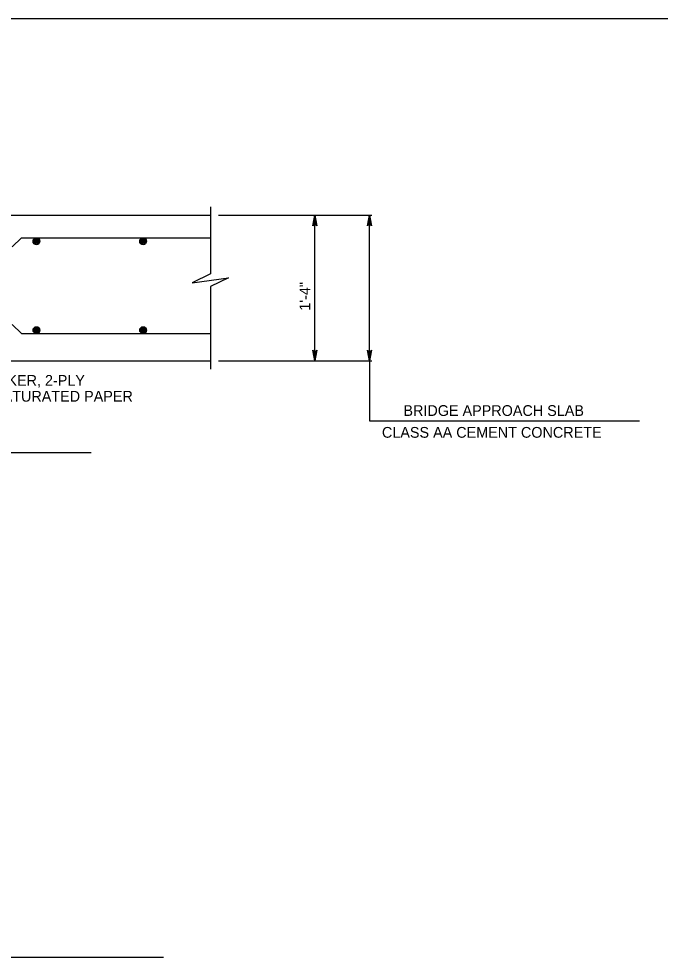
# Model space of a CAD drawing. Extents: x 636530 to 644067, y 294168 to 299122.
# Drawn here: x 641921.7 to 642100.7, y 296861.8 to 297123.5 of the extents above; entities that cross this region are included whole.
import ezdxf

# ---------------------------------------------------------------- set-up
doc = ezdxf.new("R2010")
doc.units = 0
doc.layers.add('1', color=7, linetype='Continuous')

msp = doc.modelspace()

# ---------------------------------------------------------------- linework, layer by layer
at = {"layer": '1'}
for p, q in [((642355.78, 297123.48), (641569.78, 297123.48)), ((641826.91, 297068.72), (641975.2, 297068.72)), ((641975.2, 297071.03), (641975.2, 297052.37)), ((641977.41, 297068.72), (642020.2, 297068.72)), ((642004.27, 297028.09), (642004.27, 297068.72)), ((642019.51, 297028.09), (642019.51, 297068.72)), ((641919.85, 297059.84), (641922.39, 297062.38)), ((641922.39, 297062.38), (641975.2, 297062.38)), ((641975.2, 297048.85), (641975.2, 297025.78)), ((641919.85, 297038.25), (641922.39, 297035.71)), ((641922.39, 297035.71), (641975.2, 297035.71)), ((641825.58, 297028.09), (641975.2, 297028.09)), ((641977.41, 297028.09), (642020.2, 297028.09)), ((642019.51, 297028.09), (642019.51, 297011.36)), ((642019.51, 297011.36), (642094.9, 297011.36)), ((641829.8, 297002.54), (641941.91, 297002.54)), ((641662.02, 296861.77), (641962.06, 296861.77))]:
    msp.add_line(p, q, dxfattribs=at)
for points in [[(642004.27, 297068.72), (642004.83, 297065.74), (642004.67, 297065.97), (642004.47, 297066.09), (642004.27, 297066.12), (642004.07, 297066.09), (642003.87, 297065.97), (642003.71, 297065.74), (642004.27, 297068.72), (642003.87, 297065.97), (642004.07, 297066.09), (642004.27, 297068.72), (642004.27, 297066.12), (642004.47, 297066.09), (642004.27, 297068.72), (642004.67, 297065.97)], [(642019.51, 297068.72), (642020.07, 297065.74), (642019.91, 297065.97), (642019.71, 297066.09), (642019.51, 297066.12), (642019.31, 297066.09), (642019.11, 297065.97), (642018.95, 297065.74), (642019.51, 297068.72), (642019.11, 297065.97), (642019.31, 297066.09), (642019.51, 297068.72), (642019.51, 297066.12), (642019.71, 297066.09), (642019.51, 297068.72), (642019.91, 297065.97)], [(641975.2, 297052.37), (641970.02, 297049.83), (641980.16, 297051.21), (641975.2, 297048.85)], [(642004.27, 297028.09), (642003.71, 297031.07), (642003.87, 297030.84), (642004.07, 297030.72), (642004.27, 297030.69), (642004.47, 297030.72), (642004.67, 297030.84), (642004.83, 297031.07), (642004.27, 297028.09), (642004.67, 297030.84), (642004.47, 297030.72), (642004.27, 297028.09), (642004.27, 297030.69), (642004.07, 297030.72), (642004.27, 297028.09), (642003.87, 297030.84)], [(642019.51, 297028.09), (642018.95, 297031.07), (642019.11, 297030.84), (642019.31, 297030.72), (642019.51, 297030.69), (642019.71, 297030.72), (642019.91, 297030.84), (642020.07, 297031.07), (642019.51, 297028.09), (642019.91, 297030.84), (642019.71, 297030.72), (642019.51, 297028.09), (642019.51, 297030.69), (642019.31, 297030.72), (642019.51, 297028.09), (642019.11, 297030.84)]]:
    msp.add_lwpolyline(points, dxfattribs=at)
for centre, radius in [((641926.59, 297061.43), 0.952), ((641926.59, 297061.43), 0.714), ((641926.59, 297061.43), 0.476), ((641926.59, 297061.43), 0.238), ((641956.36, 297061.43), 0.952), ((641956.36, 297061.43), 0.714), ((641956.36, 297061.43), 0.476), ((641956.36, 297061.43), 0.238), ((641926.59, 297036.66), 0.952), ((641926.59, 297036.66), 0.714), ((641956.36, 297036.66), 0.952), ((641956.36, 297036.66), 0.714), ((641926.59, 297036.66), 0.476), ((641926.59, 297036.66), 0.238), ((641956.36, 297036.66), 0.476), ((641956.36, 297036.66), 0.238)]:
    msp.add_circle(centre, radius, dxfattribs=at)

# ---------------------------------------------------------------- texts
for s, rotation, p in [('1\'-4"', 90, (642003.01, 297042.07)), ('BRIDGE APPROACH SLAB', 360, (642029.01, 297012.72)), ('CLASS AA CEMENT CONCRETE', 360, (642023.02, 297006.64))]:
    msp.add_text(s, height=3, rotation=rotation, dxfattribs=at).set_placement(p)
for s, p in [('BOND BREAKER, 2-PLY ', (641894.87, 297021.14)), ('ASPHALT-SATURATED PAPER', (641894.87, 297016.7))]:
    msp.add_text(s, height=3, dxfattribs=at).set_placement(p)

doc.saveas('drawing.dxf')
